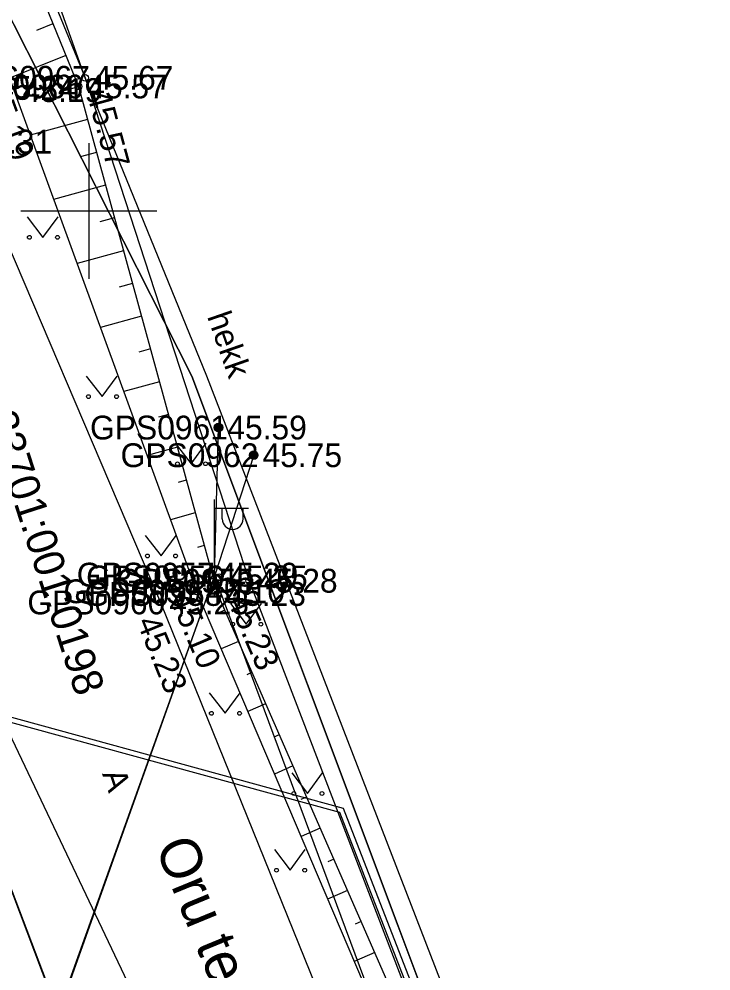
# Model space of a CAD drawing. Extents: x 551623 to 559850, y 6561220 to 6567135.
# Drawn here: x 557147.95 to 557168.32, y 6565677.64 to 6565705.65 of the extents above; entities that cross this region are included whole.
import ezdxf

# ---------------------------------------------------------------- set-up
doc = ezdxf.new("R2010")
doc.units = 0
for name, color, linetype in [('HALJASTUS', 7, 'Continuous'), ('KORGUS-EH2000', 7, 'Continuous'), ('KPOHULIIN', 7, 'Continuous'), ('MOOTKORG-EH2000', 7, 'Continuous'), ('MOOTMPUNKT', 7, 'Continuous'), ('MOOTNR', 7, 'Continuous'), ('MOOTPIIR', 7, 'Continuous'), ('MPKAABEL', 7, 'Continuous'), ('MPOHULIIN', 7, 'Continuous'), ('PIIR', 7, 'Continuous'), ('POST', 7, 'Continuous'), ('RELJEEF', 7, 'Continuous'), ('TEE', 7, 'Continuous'), ('VORK', 7, 'Continuous'), ('VTRASS', 7, 'Continuous')]:
    doc.layers.add(name, color=color, linetype=linetype)

msp = doc.modelspace()

# ---------------------------------------------------------------- linework, layer by layer
at = {"layer": 'HALJASTUS'}
for p, q in [((557148.188, 6565699.832), (557148.651, 6565699.225)), ((557148.651, 6565699.225), (557149.097, 6565699.832)), ((557149.925, 6565695.144), (557150.389, 6565694.537)), ((557150.389, 6565694.537), (557150.834, 6565695.144)), ((557152.546, 6565693.169), (557153.01, 6565692.562)), ((557153.01, 6565692.562), (557153.455, 6565693.169)), ((557151.663, 6565690.455), (557152.127, 6565689.849)), ((557152.127, 6565689.849), (557152.572, 6565690.455)), ((557154.174, 6565688.447), (557154.638, 6565687.84)), ((557154.638, 6565687.84), (557155.083, 6565688.447)), ((557153.547, 6565685.824), (557154.01, 6565685.218)), ((557154.01, 6565685.218), (557154.456, 6565685.824)), ((557155.973, 6565683.466), (557156.437, 6565682.859)), ((557156.437, 6565682.859), (557156.882, 6565683.466)), ((557155.464, 6565681.207), (557155.928, 6565680.6)), ((557155.928, 6565680.6), (557156.373, 6565681.207))]:
    msp.add_line(p, q, dxfattribs=at)
msp.add_lwpolyline([(557146.371, 6565713.803), (557146.071, 6565713.209), (557149.889, 6565703.919), (557154.723, 6565689.12), (557159.816, 6565675.834), (557164.858, 6565664.225), (557165.813, 6565663.251)], dxfattribs=at)
for centre in [(557148.25, 6565699.225), (557149.079, 6565699.225), (557149.988, 6565694.537), (557150.817, 6565694.537), (557152.609, 6565692.562), (557153.437, 6565692.562), (557151.726, 6565689.849), (557152.554, 6565689.849), (557154.237, 6565687.84), (557155.066, 6565687.84), (557153.609, 6565685.218), (557154.438, 6565685.218), (557156.036, 6565682.859), (557156.865, 6565682.859), (557155.527, 6565680.6), (557156.356, 6565680.6)]:
    msp.add_circle(centre, 0.055, dxfattribs=at)
at = {"layer": 'KORGUS-EH2000'}
for centre in [(557149.694, 6565703.664), (557154.723, 6565689.12), (557153.174, 6565688.809), (557152.112, 6565688.481), (557153.79, 6565688.73)]:
    msp.add_circle(centre, 0.1, dxfattribs=at)
at = {"layer": 'KPOHULIIN'}
for points in [[(557033.153, 6565351.076), (557050.554, 6565399.565), (557067.065, 6565445.505), (557084.207, 6565493.616), (557103.697, 6565548.895), (557103.697, 6565548.895), (557136.898, 6565642.401), (557153.703, 6565689.258)], [(557153.703, 6565689.258), (557170.996, 6565642.742), (557188.463, 6565596.007), (557203.873, 6565554.539)]]:
    msp.add_lwpolyline(points, dxfattribs=at)
at = {"layer": 'MOOTMPUNKT'}
for centre in [(557149.889, 6565703.919), (557149.694, 6565703.664), (557153.817, 6565693.627), (557154.855, 6565692.813), (557153.565, 6565689.299), (557153.841, 6565689.218), (557154.723, 6565689.12), (557153.174, 6565688.809), (557152.112, 6565688.481), (557153.79, 6565688.73)]:
    msp.add_circle(centre, 0.1, dxfattribs=at)
at = {"layer": 'MOOTPIIR'}
msp.add_lwpolyline([(557165.813, 6565663.251), (557153.477, 6565695.143), (557149.889, 6565703.919), (557146.371, 6565713.803), (557143.251, 6565719.133), (557119.577, 6565764.062), (557116.764, 6565762.424), (557115.043, 6565762.792), (557110.681, 6565760.443), (557107.373, 6565758.097), (557122.168, 6565732.54), (557124.435, 6565728.127), (557129.594, 6565717.453), (557135.018, 6565706.826), (557136.761, 6565703.878), (557137.939, 6565701.442), (557142.688, 6565691.587), (557141.763, 6565685.265), (557139.744, 6565680.935), (557134.119, 6565666.153)], dxfattribs=at)
at = {"layer": 'MPKAABEL'}
for points in [[(557188.548, 6565598.692), (557188.2, 6565598.718), (557187.721, 6565599.754), (557177.683, 6565625.509), (557172.814, 6565638.437), (557171.697, 6565642.979), (557168.187, 6565652.165), (557167.262, 6565655.589), (557166.044, 6565659.319), (557161.649, 6565671.749), (557157.5, 6565682.422), (557144.324, 6565686.031), (557144.252, 6565688.32), (557143.817, 6565693.4), (557141.734, 6565698.255), (557128.945, 6565725.821), (557129.024, 6565726.455), (557135.182, 6565727.691), (557135.853, 6565727.913)], [(557209.732, 6565551.775), (557208.974, 6565550.692), (557207.404, 6565549.657), (557206.754, 6565549.944), (557204.71, 6565554.095), (557195.922, 6565577.384), (557192.113, 6565587.963), (557191.587, 6565590.183), (557188.187, 6565598.385), (557187.588, 6565599.68), (557177.543, 6565625.455), (557172.671, 6565638.39), (557171.554, 6565642.933), (557168.044, 6565652.12), (557167.118, 6565655.546), (557165.901, 6565659.272), (557161.507, 6565671.698), (557157.386, 6565682.297), (557144.178, 6565685.914), (557143.348, 6565686.055)]]:
    msp.add_lwpolyline(points, dxfattribs=at)
at = {"layer": 'MPOHULIIN'}
for points in [[(557050.554, 6565399.565), (557067.065, 6565445.505), (557084.207, 6565493.616), (557103.697, 6565548.895), (557120.292, 6565595.621), (557120.292, 6565595.621), (557153.703, 6565689.258)], [(557153.703, 6565689.258), (557170.996, 6565642.742), (557188.463, 6565596.007), (557203.873, 6565554.539)]]:
    msp.add_lwpolyline(points, dxfattribs=at)
at = {"layer": 'PIIR'}
msp.add_lwpolyline([(557169.97, 6565369.7), (557178.6, 6565401.44), (557191.37, 6565459.67), (557200.72, 6565502.33), (557207.99, 6565535.49), (557196.11, 6565551.01), (557181.52, 6565590.04), (557157.5, 6565654.27), (557143.03, 6565692.36), (557127.82, 6565722.36), (557090.07, 6565796.84), (557098.32, 6565822.27), (557112.7, 6565823.81), (557104.44, 6565797.12), (557104.79, 6565790.25), (557125.5, 6565749.51), (557153.03, 6565695.14), (557165.18, 6565662.77), (557205.13, 6565556), (557206.12, 6565554.71), (557210.7, 6565548.72), (557217.51, 6565539.84)], dxfattribs=at)
for points in [[(557153.03, 6565695.14), (557125.5, 6565749.51), (557201.55, 6565751.98), (557221.04, 6565732.05), (557165.18, 6565662.77)], [(557143.03, 6565692.36), (557157.5, 6565654.27), (557142.14, 6565653.78), (557122.77, 6565599.28), (557106.21, 6565552.32), (557093.58, 6565515.97), (557085.1, 6565492.2), (557086.02, 6565487.88), (557073.92, 6565497.32), (557076.42, 6565497.95), (557098, 6565559.71), (557096.67, 6565561.36), (557100.66, 6565572.69), (557102.77, 6565573.26), (557114.53, 6565606.57), (557127.78, 6565643.89), (557142.97, 6565686.18)]]:
    msp.add_lwpolyline(points, close=True, dxfattribs=at)
at = {"layer": 'POST'}
for p, q in [((557153.703, 6565689.508), (557153.703, 6565691.508)), ((557153.703, 6565691.258), (557154.703, 6565691.258)), ((557153.929, 6565690.937), (557153.929, 6565691.258)), ((557154.542, 6565690.937), (557154.542, 6565691.258)), ((557153.703, 6565689.258), (557153.703, 6565689.258))]:
    msp.add_line(p, q, dxfattribs=at)
msp.add_lwpolyline([(557154.855, 6565692.813), (557153.703, 6565689.258), (557153.817, 6565693.627)], dxfattribs=at)
for centre, radius in [((557153.817, 6565693.627), 0.125), ((557153.817, 6565693.627), 0.105), ((557153.817, 6565693.627), 0.0851), ((557153.817, 6565693.627), 0.0651), ((557153.817, 6565693.627), 0.0451), ((557153.817, 6565693.627), 0.0251), ((557153.817, 6565693.627), 0.00511), ((557154.855, 6565692.813), 0.125), ((557154.855, 6565692.813), 0.105), ((557154.855, 6565692.813), 0.0851), ((557154.855, 6565692.813), 0.0651), ((557154.855, 6565692.813), 0.0451), ((557154.855, 6565692.813), 0.0251), ((557154.855, 6565692.813), 0.00511), ((557153.703, 6565689.258), 0.25)]:
    msp.add_circle(centre, radius, dxfattribs=at)
msp.add_arc((557154.236, 6565690.937), 0.306, 180, 0, dxfattribs=at)
at = {"layer": 'RELJEEF'}
for p, q in [((557148.943, 6565705.506), (557148.459, 6565705.309)), ((557149.32, 6565704.58), (557147.668, 6565703.906)), ((557149.697, 6565703.654), (557149.168, 6565703.509)), ((557149.961, 6565702.689), (557148.277, 6565702.227)), ((557150.226, 6565701.725), (557149.745, 6565701.593)), ((557150.49, 6565700.761), (557148.965, 6565700.342)), ((557150.755, 6565699.796), (557150.321, 6565699.677)), ((557151.02, 6565698.832), (557149.653, 6565698.457)), ((557151.284, 6565697.867), (557150.898, 6565697.761)), ((557151.549, 6565696.903), (557150.341, 6565696.572)), ((557151.813, 6565695.939), (557151.475, 6565695.846)), ((557152.078, 6565694.974), (557151.029, 6565694.687)), ((557152.342, 6565694.01), (557152.051, 6565693.93)), ((557152.607, 6565693.046), (557151.717, 6565692.801)), ((557152.871, 6565692.081), (557152.628, 6565692.014)), ((557153.136, 6565691.117), (557152.405, 6565690.916)), ((557153.4, 6565690.152), (557153.205, 6565690.099)), ((557153.665, 6565689.188), (557153.093, 6565689.031)), ((557154.001, 6565688.249), (557153.852, 6565688.184)), ((557154.403, 6565687.333), (557153.897, 6565687.111)), ((557154.804, 6565686.417), (557154.65, 6565686.35)), ((557155.206, 6565685.502), (557154.681, 6565685.271)), ((557155.608, 6565684.586), (557155.447, 6565684.515)), ((557156.009, 6565683.67), (557155.465, 6565683.431)), ((557156.411, 6565682.754), (557156.244, 6565682.681)), ((557156.812, 6565681.838), (557156.248, 6565681.591)), ((557157.214, 6565680.922), (557157.042, 6565680.847)), ((557157.615, 6565680.007), (557157.032, 6565679.751)), ((557158.017, 6565679.091), (557157.839, 6565679.013)), ((557158.418, 6565678.175), (557157.816, 6565677.911))]:
    msp.add_line(p, q, dxfattribs=at)
for points in [[(557145.993, 6565714.409), (557145.078, 6565713.679), (557144.683, 6565712.288), (557147.792, 6565703.558), (557153.174, 6565688.809), (557158.979, 6565675.18), (557163.033, 6565664.386), (557164.74, 6565662.097), (557166.195, 6565660.361), (557167.208, 6565658.562)], [(557146.306, 6565713.669), (557145.802, 6565713.203), (557149.694, 6565703.664), (557153.79, 6565688.73), (557159.564, 6565675.562), (557163.669, 6565664.68), (557164.828, 6565663.121), (557165.97, 6565661.788), (557167.166, 6565661.374)]]:
    msp.add_lwpolyline(points, dxfattribs=at)
at = {"layer": 'TEE'}
msp.add_lwpolyline([(557145.531, 6565715.344), (557144.68, 6565714.725), (557142.767, 6565712.865), (557142.607, 6565710.502), (557146.319, 6565702.04), (557152.112, 6565688.481), (557157.713, 6565674.641)], dxfattribs=at)
at = {"layer": 'VORK'}
for p, q in [((557150, 6565702), (557150, 6565698)), ((557148, 6565700), (557152, 6565700))]:
    msp.add_line(p, q, dxfattribs=at)
at = {"layer": 'VTRASS'}
msp.add_lwpolyline([(557115.66, 6565747.205), (557116.6, 6565745.95), (557118.862, 6565742.086), (557123.592, 6565733.985), (557128, 6565724.91), (557133.901, 6565713.565), (557137.172, 6565705.275), (557143.72, 6565692.17), (557145.33, 6565689.5), (557146.212, 6565687.647), (557152.367, 6565674.724), (557157.202, 6565662.525), (557157.732, 6565655.925), (557161.79, 6565645.7), (557169.292, 6565624.215), (557174.732, 6565611.695), (557187.282, 6565578.865), (557198.542, 6565548.245), (557204.972, 6565538.305), (557209.723, 6565531.974), (557211.782, 6565529.485), (557223.052, 6565517.415)], dxfattribs=at)

# ---------------------------------------------------------------- texts
at = {"layer": 'HALJASTUS'}
msp.add_text('hekk', height=0.7, rotation=289.2176, dxfattribs=at).set_placement((557153.478, 6565696.899))
at = {"layer": 'KORGUS-EH2000'}
for s, rotation, p in [(' 45.19', 290.049, (557146.837, 6565703.857)), (' 45.57', 285.3387, (557149.863, 6565703.71)), (' 45.10', 293.0705, (557152.253, 6565688.86)), (' 45.23', 293.6758, (557153.951, 6565688.8)), (' 45.23', 292.0312, (557151.301, 6565688.153))]:
    msp.add_text(s, height=0.7, rotation=rotation, dxfattribs=at).set_placement(p)
msp.add_text(' 45.28', height=0.7, dxfattribs=at).set_placement((557154.723, 6565688.77))
at = {"layer": 'MOOTKORG-EH2000'}
for s, p in [(' 45.67', (557149.889, 6565703.569)), (' 45.24', (557147.011, 6565703.271)), (' 45.57', (557149.694, 6565703.314)), (' 45.19', (557147.792, 6565703.208)), (' 45.31', (557146.319, 6565701.69)), (' 45.59', (557153.817, 6565693.277)), (' 45.75', (557154.855, 6565692.463)), (' 45.29', (557153.565, 6565688.949)), (' 45.35', (557153.841, 6565688.868)), (' 45.28', (557154.723, 6565688.77)), (' 45.10', (557153.174, 6565688.459)), (' 45.23', (557153.79, 6565688.38)), (' 45.23', (557152.112, 6565688.131))]:
    msp.add_text(s, height=0.7, dxfattribs=at).set_placement(p)
at = {"layer": 'MOOTNR'}
for s, p in [('GPS0967 ', (557145.97, 6565703.569)), ('GPS0966 ', (557145.774, 6565703.314)), ('GPS0961 ', (557150.037, 6565693.277)), ('GPS0962 ', (557150.936, 6565692.463)), ('GPS0957 ', (557149.645, 6565688.949)), ('GPS0956 ', (557149.921, 6565688.868)), ('GPS0955 ', (557150.803, 6565688.77)), ('GPS0959 ', (557149.254, 6565688.459)), ('GPS0958 ', (557149.871, 6565688.38)), ('GPS0960 ', (557148.192, 6565688.131))]:
    msp.add_text(s, height=0.7, dxfattribs=at).set_placement(p)
at = {"layer": 'PIIR'}
msp.add_text('33701:001:0198', height=0.9, rotation=287.8108, dxfattribs=at).set_placement((557146.969, 6565693.96))
at = {"layer": 'TEE'}
for s, height, rotation, p in [('A', 0.7, 289.0262, (557150.388, 6565683.44)), ('Oru tee', 1.2, 292.3516, (557151.939, 6565681.298))]:
    msp.add_text(s, height=height, rotation=rotation, dxfattribs=at).set_placement(p)

doc.saveas('drawing.dxf')
